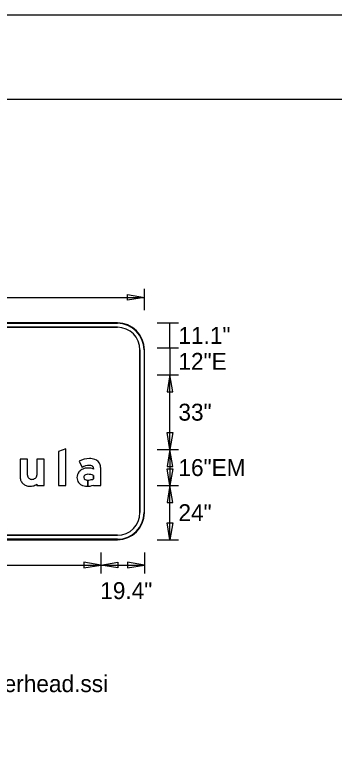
# Model space of a CAD drawing. Extents: x 1806251 to 1809821, y 414895 to 422886.
# Drawn here: x 1809677.92 to 1809679.337, y 415350.976 to 415354.226 of the extents above; entities that cross this region are included whole.
import ezdxf

# ---------------------------------------------------------------- set-up
doc = ezdxf.new("R2010")
doc.units = 0
for name, color, linetype in [('GSBWFILL', 7, 'Continuous'), ('GSCOLORFILL', 7, 'Continuous'), ('GSDIMS', 7, 'Continuous'), ('GSOUTLINE', 7, 'Continuous'), ('GSSHT', 7, 'Continuous')]:
    doc.layers.add(name, color=color, linetype=linetype)

msp = doc.modelspace()

# ---------------------------------------------------------------- linework, layer by layer
at = {"layer": 'GSBWFILL'}
for p, q in [((1809678.3751, 415352.8611), (1809676.8151, 415352.8611)), ((1809676.8151, 415352.8411), (1809678.3751, 415352.8411)), ((1809678.4751, 415352.7411), (1809678.4751, 415352.0201)), ((1809678.4951, 415352.0201), (1809678.4951, 415352.7411)), ((1809677.9766, 415352.1866), (1809677.9766, 415352.2567)), ((1809678.3751, 415351.9201), (1809676.8153, 415351.9201)), ((1809676.8153, 415351.9001), (1809678.3751, 415351.9001))]:
    msp.add_line(p, q, dxfattribs=at)
msp.add_lwpolyline([(1809678.1462, 415352.1399), (1809678.1462, 415352.3027), (1809678.1142, 415352.2906), (1809678.1142, 415352.1399)], close=True, dxfattribs=at)
for points in [[(1809677.9766, 415352.2567), (1809677.9446, 415352.2567), (1809677.9446, 415352.176)], [(1809678.0182, 415352.1457), (1809678.0182, 415352.1399), (1809678.0502, 415352.1399), (1809678.0502, 415352.2567), (1809678.0182, 415352.2567), (1809678.0182, 415352.1866)], [(1809678.2054, 415352.2479), (1809678.2183, 415352.2202)], [(1809678.2694, 415352.2163), (1809678.2694, 415352.2134)], [(1809678.2694, 415352.1422), (1809678.2694, 415352.1399), (1809678.3014, 415352.1399), (1809678.3014, 415352.2121)], [(1809678.2694, 415352.185), (1809678.2694, 415352.1695)], [(1809678.2442, 415352.1369), (1809678.2442, 415352.1643)], [(1809678.2442, 415352.1643), (1809678.2442, 415352.1369)]]:
    msp.add_lwpolyline(points, dxfattribs=at)
for centre, radius, start, end in [((1809678.3751, 415352.7411), 0.12, 0, 90), ((1809678.3751, 415352.7411), 0.1, 0, 90), ((1809678.3751, 415352.0201), 0.12, 270, 0), ((1809678.3751, 415352.0201), 0.1, 270, 0)]:
    msp.add_arc(centre, radius, start, end, dxfattribs=at)
for centre, major_axis, ratio, start_param, end_param in [((1809678.2508, 415352.1682), (0, 0.0917), 0.999993, 0, 0.517719), ((1809678.2508, 415352.1816), (0, 0.0783), 0.999993, 5.96613, 6.283185), ((1809678.264, 415352.2218), (0, 0.036), 0.999993, 4.997165, 5.96613), ((1809678.24, 415352.1708), (0, 0.0459), 0.999993, 0.399285, 0.87593), ((1809678.2508, 415352.1682), (0, 0.0613), 0.999993, 0, 0.559495), ((1809678.2437, 415352.1627), (0, 0.0549), 0.999993, 0, 0.404512), ((1809678.2437, 415352.1368), (0, 0.0808), 0.999993, 5.959871, 6.283185), ((1809678.252, 415352.2053), (0, 0.0242), 0.999993, 5.822746, 6.330435), ((1809678.2574, 415352.2163), (0, 0.012), 0.999993, 4.712389, 5.822746), ((1809678.2309, 415352.2121), (0, 0.0705), 0.999993, 4.712389, 4.997165), ((1809677.9951, 415352.1866), (0, 0.0186), 0.999999, 1.570796, 1.973843), ((1809677.9957, 415352.1868), (0, 0.0191), 0.999999, 1.973842, 2.370677), ((1809677.999, 415352.1878), (0, 0.0195), 0.999999, 3.857311, 4.267823), ((1809678.0015, 415352.1866), (0, 0.0167), 0.999999, 4.267823, 4.712389), ((1809678.2343, 415352.1755), (0, 0.0385), 0.999993, 0.87593, 1.570796), ((1809678.2398, 415352.1756), (0, 0.0136), 0.999993, 0.408547, 1.530785), ((1809678.2436, 415352.1668), (0, 0.0231), 0.999993, 6.259455, 6.691732), ((1809678.2419, 415352.1113), (0, 0.0787), 0.999993, 5.926185, 6.254823), ((1809677.9813, 415352.176), (0, 0.0367), 0.999999, 1.570796, 1.988484), ((1809677.9839, 415352.1772), (0, 0.0396), 0.999999, 1.988484, 2.390665), ((1809677.9856, 415352.179), (0, 0.042), 0.999999, 2.390665, 2.772693), ((1809677.996, 415352.1872), (0, 0.0196), 0.999999, 2.370677, 2.759031), ((1809677.9962, 415352.1877), (0, 0.0202), 0.999999, 2.759031, 3.141593), ((1809677.9962, 415352.1927), (0, 0.0252), 0.999999, 3.141593, 3.487296), ((1809677.9872, 415352.1943), (0, 0.0576), 0.999999, 3.37668, 3.708724), ((1809677.9973, 415352.1897), (0, 0.022), 0.999999, 3.487296, 3.857311), ((1809678.2326, 415352.1755), (0, 0.0368), 0.999993, 1.570796, 2.21394), ((1809678.2359, 415352.178), (0, 0.0409), 0.999993, 2.21394, 2.611125), ((1809678.2407, 415352.1755), (0, 0.0145), 0.999993, 1.530785, 1.570796), ((1809678.2358, 415352.1755), (0, 0.0096), 0.999993, 1.570796, 2.757027), ((1809678.2442, 415352.1963), (0, 0.032), 0.999993, 2.757027, 3.141593), ((1809678.2442, 415352.1963), (0, 0.032), 0.999993, 3.141843, 3.28451), ((1809678.2423, 415352.2383), (0, 0.074), 0.999993, 3.228562, 3.516221), ((1809677.9867, 415352.1818), (0, 0.045), 0.999999, 2.772693, 3.141593), ((1809677.9867, 415352.2008), (0, 0.064), 0.999999, 3.141593, 3.361579), ((1809678.2401, 415352.1918), (0, 0.0551), 0.999993, 2.672443, 3.141593), ((1809678.2401, 415352.2184), (0, 0.0817), 0.999993, 3.141593, 3.191959), ((1809678.2401, 415352.2184), (0, 0.0817), 0.999993, 3.192057, 3.508644)]:
    msp.add_ellipse(centre, major_axis=major_axis, ratio=ratio, start_param=start_param, end_param=end_param, dxfattribs=at)
at = {"layer": 'GSCOLORFILL'}
for p, q in [((1809678.3751, 415352.8611), (1809676.8151, 415352.8611)), ((1809678.3751, 415352.8611), (1809676.8151, 415352.8611)), ((1809678.3751, 415352.8611), (1809676.8151, 415352.8611)), ((1809676.8151, 415352.8591), (1809678.3751, 415352.8591)), ((1809676.8151, 415352.8411), (1809678.3751, 415352.8411)), ((1809678.4751, 415352.7411), (1809678.4751, 415352.0201)), ((1809678.4931, 415352.7411), (1809678.4931, 415352.0201)), ((1809678.4951, 415352.0201), (1809678.4951, 415352.7411)), ((1809678.4951, 415352.0201), (1809678.4951, 415352.7411)), ((1809678.4951, 415352.0201), (1809678.4951, 415352.7411)), ((1809677.9766, 415352.1866), (1809677.9766, 415352.2567)), ((1809678.3751, 415351.9201), (1809676.8153, 415351.9201)), ((1809678.3751, 415351.9021), (1809676.8151, 415351.9021)), ((1809676.8151, 415351.9001), (1809678.3751, 415351.9001)), ((1809676.8151, 415351.9001), (1809678.3751, 415351.9001)), ((1809676.8153, 415351.9001), (1809678.3751, 415351.9001))]:
    msp.add_line(p, q, dxfattribs=at)
msp.add_lwpolyline([(1809678.1462, 415352.1399), (1809678.1462, 415352.3027), (1809678.1142, 415352.2906), (1809678.1142, 415352.1399)], close=True, dxfattribs=at)
for points in [[(1809677.9766, 415352.2567), (1809677.9446, 415352.2567), (1809677.9446, 415352.176)], [(1809678.0182, 415352.1457), (1809678.0182, 415352.1399), (1809678.0502, 415352.1399), (1809678.0502, 415352.2567), (1809678.0182, 415352.2567), (1809678.0182, 415352.1866)], [(1809678.2054, 415352.2479), (1809678.2183, 415352.2202)], [(1809678.2694, 415352.2163), (1809678.2694, 415352.2134)], [(1809678.2694, 415352.1422), (1809678.2694, 415352.1399), (1809678.3014, 415352.1399), (1809678.3014, 415352.2121)], [(1809678.2694, 415352.185), (1809678.2694, 415352.1695)], [(1809678.2442, 415352.1369), (1809678.2442, 415352.1643)], [(1809678.2442, 415352.1643), (1809678.2442, 415352.1369)]]:
    msp.add_lwpolyline(points, dxfattribs=at)
for centre, radius, start, end in [((1809678.3751, 415352.7411), 0.12, 0, 90), ((1809678.3751, 415352.7411), 0.12, 0, 90), ((1809678.3751, 415352.7411), 0.12, 0, 90), ((1809678.3751, 415352.7411), 0.118, 0, 90), ((1809678.3751, 415352.7411), 0.1, 0, 90), ((1809678.3751, 415352.0201), 0.12, 270, 0), ((1809678.3751, 415352.0201), 0.12, 270, 0), ((1809678.3751, 415352.0201), 0.1, 270, 0), ((1809678.3751, 415352.0201), 0.12, 270, 0), ((1809678.3751, 415352.0201), 0.118, 270, 0)]:
    msp.add_arc(centre, radius, start, end, dxfattribs=at)
for centre, major_axis, ratio, start_param, end_param in [((1809678.2508, 415352.1682), (0, 0.0917), 0.999993, 0, 0.517719), ((1809678.2508, 415352.1816), (0, 0.0783), 0.999993, 5.96613, 6.283185), ((1809678.264, 415352.2218), (0, 0.036), 0.999993, 4.997165, 5.96613), ((1809678.24, 415352.1708), (0, 0.0459), 0.999993, 0.399285, 0.87593), ((1809678.2508, 415352.1682), (0, 0.0613), 0.999993, 0, 0.559495), ((1809678.2437, 415352.1627), (0, 0.0549), 0.999993, 0, 0.404512), ((1809678.2437, 415352.1368), (0, 0.0808), 0.999993, 5.959871, 6.283185), ((1809678.252, 415352.2053), (0, 0.0242), 0.999993, 5.822746, 6.330435), ((1809678.2574, 415352.2163), (0, 0.012), 0.999993, 4.712389, 5.822746), ((1809678.2309, 415352.2121), (0, 0.0705), 0.999993, 4.712389, 4.997165), ((1809677.9951, 415352.1866), (0, 0.0186), 0.999999, 1.570796, 1.973843), ((1809677.9957, 415352.1868), (0, 0.0191), 0.999999, 1.973842, 2.370677), ((1809677.999, 415352.1878), (0, 0.0195), 0.999999, 3.857311, 4.267823), ((1809678.0015, 415352.1866), (0, 0.0167), 0.999999, 4.267823, 4.712389), ((1809678.2343, 415352.1755), (0, 0.0385), 0.999993, 0.87593, 1.570796), ((1809678.2398, 415352.1756), (0, 0.0136), 0.999993, 0.408547, 1.530785), ((1809678.2436, 415352.1668), (0, 0.0231), 0.999993, 6.259455, 6.691732), ((1809678.2419, 415352.1113), (0, 0.0787), 0.999993, 5.926185, 6.254823), ((1809677.9813, 415352.176), (0, 0.0367), 0.999999, 1.570796, 1.988484), ((1809677.9839, 415352.1772), (0, 0.0396), 0.999999, 1.988484, 2.390665), ((1809677.9856, 415352.179), (0, 0.042), 0.999999, 2.390665, 2.772693), ((1809677.996, 415352.1872), (0, 0.0196), 0.999999, 2.370677, 2.759031), ((1809677.9962, 415352.1877), (0, 0.0202), 0.999999, 2.759031, 3.141593), ((1809677.9962, 415352.1927), (0, 0.0252), 0.999999, 3.141593, 3.487296), ((1809677.9872, 415352.1943), (0, 0.0576), 0.999999, 3.37668, 3.708724), ((1809677.9973, 415352.1897), (0, 0.022), 0.999999, 3.487296, 3.857311), ((1809678.2326, 415352.1755), (0, 0.0368), 0.999993, 1.570796, 2.21394), ((1809678.2359, 415352.178), (0, 0.0409), 0.999993, 2.21394, 2.611125), ((1809678.2407, 415352.1755), (0, 0.0145), 0.999993, 1.530785, 1.570796), ((1809678.2358, 415352.1755), (0, 0.0096), 0.999993, 1.570796, 2.757027), ((1809678.2442, 415352.1963), (0, 0.032), 0.999993, 2.757027, 3.141593), ((1809678.2442, 415352.1963), (0, 0.032), 0.999993, 3.141843, 3.28451), ((1809678.2423, 415352.2383), (0, 0.074), 0.999993, 3.228562, 3.516221), ((1809677.9867, 415352.1818), (0, 0.045), 0.999999, 2.772693, 3.141593), ((1809677.9867, 415352.2008), (0, 0.064), 0.999999, 3.141593, 3.361579), ((1809678.2401, 415352.1918), (0, 0.0551), 0.999993, 2.672443, 3.141593), ((1809678.2401, 415352.2184), (0, 0.0817), 0.999993, 3.141593, 3.191959), ((1809678.2401, 415352.2184), (0, 0.0817), 0.999993, 3.192057, 3.508644)]:
    msp.add_ellipse(centre, major_axis=major_axis, ratio=ratio, start_param=start_param, end_param=end_param, dxfattribs=at)
at = {"layer": 'GSDIMS'}
for p, q in [((1809678.4956, 415352.9173), (1809678.4956, 415353.0111)), ((1809676.6946, 415352.9736), (1809678.4956, 415352.9736)), ((1809678.5518, 415352.8611), (1809678.6456, 415352.8611)), ((1809678.6081, 415352.7502), (1809678.6081, 415352.8611)), ((1809678.5518, 415352.7502), (1809678.6456, 415352.7502)), ((1809678.5518, 415352.7502), (1809678.6456, 415352.7502)), ((1809678.6081, 415352.7502), (1809678.6081, 415352.6302)), ((1809678.5518, 415352.6302), (1809678.6456, 415352.6302)), ((1809678.5518, 415352.6302), (1809678.6456, 415352.6302)), ((1809678.6081, 415352.2999), (1809678.6081, 415352.6302)), ((1809678.5518, 415352.2999), (1809678.6456, 415352.2999)), ((1809678.5518, 415352.2999), (1809678.6456, 415352.2999)), ((1809678.6081, 415352.2999), (1809678.6081, 415352.1399)), ((1809678.5518, 415352.1399), (1809678.6456, 415352.1399)), ((1809678.5518, 415352.1399), (1809678.6456, 415352.1399)), ((1809678.6081, 415351.9001), (1809678.6081, 415352.1399)), ((1809678.5518, 415351.9001), (1809678.6456, 415351.9001)), ((1809678.3016, 415351.8438), (1809678.3016, 415351.7501)), ((1809678.3016, 415351.8438), (1809678.3016, 415351.7501)), ((1809678.4956, 415351.8438), (1809678.4956, 415351.7501)), ((1809676.8886, 415351.7876), (1809678.3016, 415351.7876)), ((1809678.3016, 415351.7876), (1809678.4956, 415351.7876))]:
    msp.add_line(p, q, dxfattribs=at)
for points in [[(1809678.4956, 415352.9736), (1809678.4206, 415352.9611), (1809678.4206, 415352.9861)], [(1809678.6081, 415352.6302), (1809678.5956, 415352.5552), (1809678.6206, 415352.5552)], [(1809678.6081, 415352.2999), (1809678.5956, 415352.3749), (1809678.6206, 415352.3749)], [(1809678.6081, 415352.2999), (1809678.5956, 415352.2249), (1809678.6206, 415352.2249)], [(1809678.6081, 415352.1399), (1809678.5956, 415352.2149), (1809678.6206, 415352.2149)], [(1809678.6081, 415352.1399), (1809678.5956, 415352.0649), (1809678.6206, 415352.0649)], [(1809678.6081, 415351.9001), (1809678.5956, 415351.9751), (1809678.6206, 415351.9751)], [(1809678.3016, 415351.7876), (1809678.2266, 415351.8001), (1809678.2266, 415351.7751)], [(1809678.3016, 415351.7876), (1809678.3766, 415351.8001), (1809678.3766, 415351.7751)], [(1809678.4956, 415351.7876), (1809678.4206, 415351.8001), (1809678.4206, 415351.7751)]]:
    msp.add_lwpolyline(points, close=True, dxfattribs=at)
at = {"layer": 'GSOUTLINE'}
for p, q in [((1809678.3751, 415352.8611), (1809676.8151, 415352.8611)), ((1809678.3751, 415352.8411), (1809676.8151, 415352.8411)), ((1809678.4751, 415352.0201), (1809678.4751, 415352.7411)), ((1809678.4951, 415352.0201), (1809678.4951, 415352.7411)), ((1809677.9766, 415352.1866), (1809677.9766, 415352.2567)), ((1809676.8151, 415351.9201), (1809678.3751, 415351.9201)), ((1809676.8151, 415351.9001), (1809678.3751, 415351.9001))]:
    msp.add_line(p, q, dxfattribs=at)
msp.add_lwpolyline([(1809678.1462, 415352.1399), (1809678.1462, 415352.3027), (1809678.1142, 415352.2906), (1809678.1142, 415352.1399)], close=True, dxfattribs=at)
for points in [[(1809677.9766, 415352.2567), (1809677.9446, 415352.2567), (1809677.9446, 415352.176)], [(1809678.0182, 415352.1457), (1809678.0182, 415352.1399), (1809678.0502, 415352.1399), (1809678.0502, 415352.2567), (1809678.0182, 415352.2567), (1809678.0182, 415352.1866)], [(1809678.2054, 415352.2479), (1809678.2183, 415352.2202)], [(1809678.2694, 415352.2163), (1809678.2694, 415352.2134)], [(1809678.2694, 415352.1422), (1809678.2694, 415352.1399), (1809678.3014, 415352.1399), (1809678.3014, 415352.2121)], [(1809678.2694, 415352.1695), (1809678.2694, 415352.185)]]:
    msp.add_lwpolyline(points, dxfattribs=at)
for centre, radius, start, end in [((1809678.3751, 415352.7411), 0.12, 0, 90), ((1809678.3751, 415352.7411), 0.1, 0, 90), ((1809678.3751, 415352.0201), 0.12, 270, 0), ((1809678.3751, 415352.0201), 0.1, 270, 0)]:
    msp.add_arc(centre, radius, start, end, dxfattribs=at)
for centre, major_axis, ratio, start_param, end_param in [((1809678.2508, 415352.1682), (0, 0.0917), 0.999993, 6.283185, 6.800904), ((1809678.2508, 415352.1816), (0, 0.0783), 0.999993, 5.96613, 6.283185), ((1809678.264, 415352.2218), (0, 0.036), 0.999993, 4.997165, 5.96613), ((1809678.24, 415352.1708), (0, 0.0459), 0.999993, 0.399285, 0.87593), ((1809678.2508, 415352.1682), (0, 0.0613), 0.999993, 0, 0.559495), ((1809678.2437, 415352.1627), (0, 0.0549), 0.999993, 0, 0.404512), ((1809678.2437, 415352.1368), (0, 0.0808), 0.999993, 5.959871, 6.283185), ((1809678.252, 415352.2053), (0, 0.0242), 0.999993, 5.822746, 6.330435), ((1809678.2574, 415352.2163), (0, 0.012), 0.999993, 4.712389, 5.822746), ((1809678.2309, 415352.2121), (0, 0.0705), 0.999993, 4.712389, 4.997165), ((1809677.9951, 415352.1866), (0, 0.0186), 0.999999, 1.570796, 1.973843), ((1809677.9957, 415352.1868), (0, 0.0191), 0.999999, 1.973842, 2.370677), ((1809677.999, 415352.1878), (0, 0.0195), 0.999999, 3.857311, 4.267823), ((1809678.0015, 415352.1866), (0, 0.0167), 0.999999, 4.267823, 4.712389), ((1809678.2343, 415352.1755), (0, 0.0385), 0.999993, 0.87593, 1.570796), ((1809678.2398, 415352.1756), (0, 0.0136), 0.999993, 0.408547, 1.530785), ((1809678.2436, 415352.1668), (0, 0.0231), 0.999993, 6.25958, 6.691732), ((1809678.2419, 415352.1113), (0, 0.0787), 0.999993, 5.926185, 6.254787), ((1809678.2441, 415352.1888), (0, 0.0012), 0.999993, 6.254787, 6.25958), ((1809677.9813, 415352.176), (0, 0.0367), 0.999999, 1.570796, 1.988484), ((1809677.9839, 415352.1772), (0, 0.0396), 0.999999, 1.988484, 2.390665), ((1809677.9856, 415352.179), (0, 0.042), 0.999999, 2.390665, 2.772693), ((1809677.996, 415352.1872), (0, 0.0196), 0.999999, 2.370677, 2.759031), ((1809677.9962, 415352.1877), (0, 0.0202), 0.999999, 2.759031, 3.141593), ((1809677.9962, 415352.1927), (0, 0.0252), 0.999999, 3.141593, 3.487296), ((1809677.9872, 415352.1943), (0, 0.0576), 0.999999, 3.37668, 3.708724), ((1809677.9973, 415352.1897), (0, 0.022), 0.999999, 3.487296, 3.857311), ((1809678.2326, 415352.1755), (0, 0.0368), 0.999993, 1.570796, 2.21394), ((1809678.2359, 415352.178), (0, 0.0409), 0.999993, 2.21394, 2.611125), ((1809678.2407, 415352.1755), (0, 0.0145), 0.999993, 1.530785, 1.570796), ((1809678.2358, 415352.1755), (0, 0.0096), 0.999993, 1.570796, 2.757027), ((1809678.2442, 415352.1963), (0, 0.032), 0.999993, 2.757027, 3.28451), ((1809678.2423, 415352.2383), (0, 0.074), 0.999993, 3.228562, 3.516221), ((1809677.9867, 415352.1818), (0, 0.045), 0.999999, 2.772693, 3.141593), ((1809677.9867, 415352.2008), (0, 0.064), 0.999999, 3.141593, 3.361579), ((1809678.2401, 415352.1918), (0, 0.0551), 0.999993, 2.672443, 3.141593), ((1809678.2401, 415352.2184), (0, 0.0817), 0.999993, 3.141593, 3.508644)]:
    msp.add_ellipse(centre, major_axis=major_axis, ratio=ratio, start_param=start_param, end_param=end_param, dxfattribs=at)
at = {"layer": 'GSSHT'}
msp.add_line((1809672.1349, 415354.2262), (1809684.8891, 415354.2262), dxfattribs=at)
msp.add_lwpolyline([(1809672.634, 415353.8512), (1809684.6381, 415353.8512), (1809684.6381, 415346.3475), (1809672.634, 415346.3475)], close=True, dxfattribs=at)

# ---------------------------------------------------------------- texts
at = {"layer": 'GSDIMS'}
for s, p in [('11.1"', (1809678.6456, 415352.7677)), ('12"E', (1809678.6456, 415352.6528)), ('33"', (1809678.6456, 415352.4276)), ('16"EM', (1809678.6456, 415352.1823)), ('24"', (1809678.6456, 415351.9824)), ('19.4"', (1809678.2991, 415351.6371)), ('Panel Style: guide_fwy_overhead.ssi', (1809676.6946, 415351.2251))]:
    msp.add_text(s, height=0.075, dxfattribs=at).set_placement(p)

doc.saveas('drawing.dxf')
